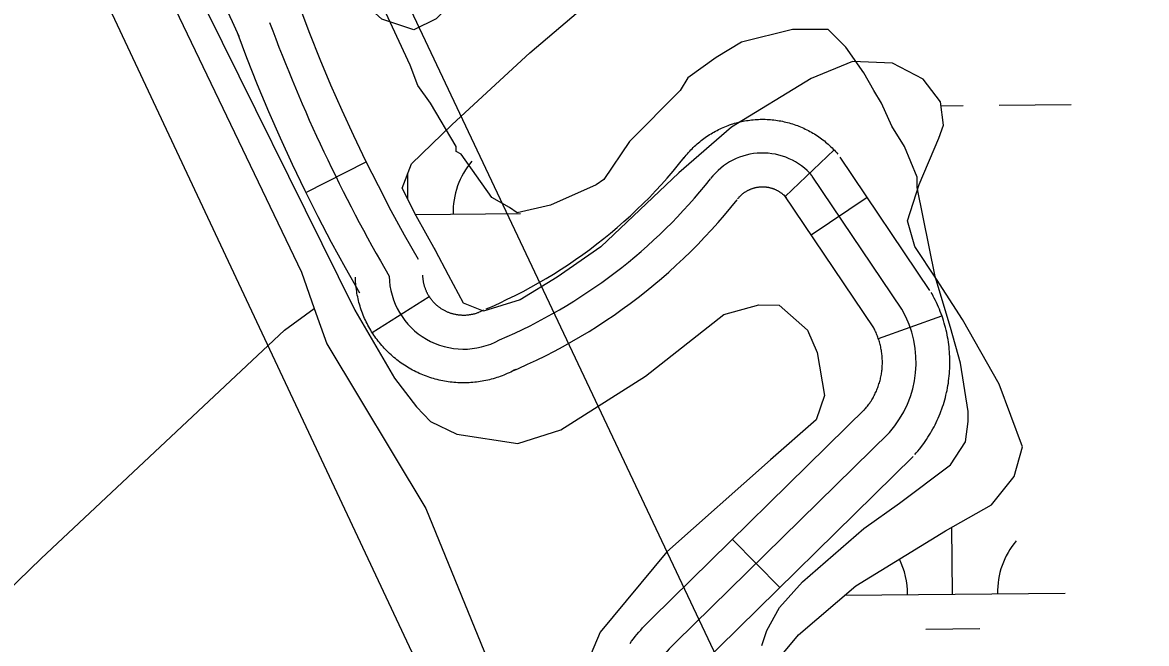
# Model space of a CAD drawing. Extents: x 3568792 to 3606828, y 529143 to 554785.
# Drawn here: x 3582143.4 to 3582642.8, y 540881.3 to 541157.5 of the extents above; entities that cross this region are included whole.
import ezdxf

# ---------------------------------------------------------------- set-up
doc = ezdxf.new("R2010")
doc.units = 0
for name, color, linetype in [('V-ROAD-CNTR', 7, 'Continuous'), ('V-SITE-VEGE', 7, 'Continuous'), ('V-TOPO-SHOR', 7, 'Continuous'), ('V-UTIL-LINE', 7, 'Continuous'), ('V-WETL-SWMP', 7, 'Continuous')]:
    doc.layers.add(name, color=color, linetype=linetype)

msp = doc.modelspace()

# ---------------------------------------------------------------- linework, layer by layer
at = {"layer": 'V-ROAD-CNTR'}
for p, q in [((3582503.94, 541100.86), (3582482.23, 541080.16)), ((3582269.3, 541081.93), (3582296.06, 541095.48)), ((3582493.73, 541063.11), (3582518.63, 541079.85)), ((3582298.68, 541019.68), (3582324.09, 541035.63)), ((3582523.64, 541016.95), (3582551.91, 541027.01)), ((3582458.8, 540927.6), (3582479.84, 540906.22))]:
    msp.add_line(p, q, dxfattribs=at)
for points in [[(3582190.08, 541234.96), (3582192.91, 541231.25), (3582197.12, 541225.51), (3582201.2, 541219.68), (3582205.23, 541213.79), (3582209.16, 541207.81), (3582212.96, 541201.81), (3582216.64, 541195.76), (3582220.21, 541189.58), (3582223.72, 541183.35), (3582227.08, 541177.13), (3582230.33, 541170.75), (3582233.52, 541164.34), (3582236.55, 541157.96), (3582239.5, 541151.36)], [(3582319.3, 541052.1), (3582313.08, 541062.95), (3582307.21, 541073.77), (3582301.48, 541084.77), (3582295.86, 541095.87), (3582290.54, 541107.01), (3582285.4, 541118.27), (3582280.37, 541129.63), (3582275.64, 541141.02), (3582271.1, 541152.51), (3582267.23, 541162.78)], [(3582293.27, 541037.18), (3582286.88, 541048.33), (3582280.72, 541059.68), (3582274.8, 541071.07), (3582268.94, 541082.62), (3582263.36, 541094.31), (3582258.04, 541105.96), (3582252.8, 541117.79), (3582247.83, 541129.75), (3582243.11, 541141.71), (3582239.16, 541152.19)], [(3582437.12, 541097), (3582437.34, 541097.3), (3582437.84, 541097.92), (3582438.3, 541098.49), (3582438.79, 541099.07), (3582439.29, 541099.65), (3582439.84, 541100.26), (3582440.36, 541100.81), (3582440.86, 541101.33), (3582441.43, 541101.9), (3582441.99, 541102.43), (3582442.51, 541102.92), (3582443.11, 541103.46), (3582443.69, 541103.96), (3582444.28, 541104.45), (3582444.91, 541104.96), (3582445.47, 541105.39), (3582446.09, 541105.86), (3582446.75, 541106.33), (3582447.33, 541106.74), (3582447.96, 541107.16), (3582448.65, 541107.61), (3582449.3, 541108.01), (3582449.96, 541108.4), (3582450.59, 541108.77), (3582451.26, 541109.14), (3582451.98, 541109.51), (3582452.67, 541109.86), (3582453.33, 541110.18), (3582454.02, 541110.51), (3582454.73, 541110.82), (3582455.44, 541111.12), (3582456.17, 541111.41), (3582456.85, 541111.67), (3582457.58, 541111.94), (3582458.34, 541112.19), (3582459.04, 541112.42), (3582459.78, 541112.65), (3582460.53, 541112.86), (3582461.25, 541113.05), (3582461.99, 541113.23), (3582462.78, 541113.41), (3582463.55, 541113.57), (3582464.24, 541113.7), (3582464.99, 541113.84), (3582465.78, 541113.96), (3582466.56, 541114.07), (3582467.27, 541114.15), (3582468.06, 541114.24), (3582468.87, 541114.3), (3582469.58, 541114.35), (3582470.33, 541114.39), (3582471.14, 541114.42), (3582471.9, 541114.42), (3582472.67, 541114.42), (3582473.42, 541114.41), (3582474.17, 541114.38), (3582474.99, 541114.34), (3582475.74, 541114.28), (3582476.47, 541114.22), (3582477.27, 541114.13), (3582478.03, 541114.03), (3582478.77, 541113.93), (3582479.52, 541113.81), (3582480.28, 541113.67), (3582481.08, 541113.52), (3582481.8, 541113.36), (3582482.5, 541113.2), (3582483.29, 541113), (3582484.04, 541112.79), (3582484.74, 541112.59), (3582485.49, 541112.36), (3582486.25, 541112.11), (3582486.97, 541111.86), (3582487.65, 541111.61), (3582488.38, 541111.33), (3582489.12, 541111.03), (3582489.81, 541110.74), (3582490.5, 541110.43), (3582491.2, 541110.1), (3582491.9, 541109.75), (3582492.56, 541109.42), (3582493.25, 541109.05), (3582493.94, 541108.66), (3582494.57, 541108.29), (3582495.24, 541107.89), (3582495.89, 541107.48), (3582496.54, 541107.06), (3582497.18, 541106.62), (3582497.78, 541106.21), (3582498.39, 541105.76), (3582499.05, 541105.26), (3582499.66, 541104.78), (3582500.22, 541104.32), (3582500.8, 541103.83), (3582501.38, 541103.33), (3582501.99, 541102.78), (3582502.55, 541102.25), (3582503.05, 541101.76), (3582503.62, 541101.19), (3582504.15, 541100.63)], [(3582504.15, 541100.63), (3582504.64, 541100.11), (3582505.18, 541099.51), (3582505.63, 541098.99)], [(3582349.44, 541030.14), (3582351.7, 541031.1), (3582355.25, 541032.71), (3582358.79, 541034.37), (3582362.31, 541036.11), (3582365.79, 541037.89), (3582369.21, 541039.74), (3582372.65, 541041.65), (3582376, 541043.59), (3582379.33, 541045.62), (3582382.65, 541047.71), (3582385.93, 541049.84), (3582389.13, 541052.03), (3582392.34, 541054.28), (3582395.47, 541056.6), (3582398.62, 541058.98), (3582401.68, 541061.37), (3582404.68, 541063.82), (3582407.65, 541066.35), (3582410.61, 541068.94), (3582413.52, 541071.57), (3582416.37, 541074.24), (3582419.14, 541076.92), (3582421.89, 541079.72), (3582424.62, 541082.55), (3582427.25, 541085.38), (3582429.85, 541088.32), (3582432.44, 541091.3), (3582434.91, 541094.26), (3582437.41, 541097.38)], [(3582546.53, 541038.36), (3582506.7, 541097.58)], [(3582534.08, 541029.99), (3582494.25, 541089.21)], [(3582461.14, 541079.04), (3582461.11, 541078.99), (3582461.24, 541079.15), (3582461.42, 541079.37), (3582461.58, 541079.57), (3582461.74, 541079.75), (3582461.87, 541079.89), (3582462.04, 541080.08), (3582462.24, 541080.28), (3582462.39, 541080.43), (3582462.57, 541080.6), (3582462.78, 541080.8), (3582462.93, 541080.94), (3582463.12, 541081.1), (3582463.31, 541081.26), (3582463.46, 541081.38), (3582463.7, 541081.56), (3582463.9, 541081.71), (3582464.06, 541081.83), (3582464.3, 541082), (3582464.51, 541082.14), (3582464.67, 541082.24), (3582464.88, 541082.37), (3582465.1, 541082.5), (3582465.34, 541082.64), (3582465.55, 541082.76), (3582465.73, 541082.85), (3582465.94, 541082.96), (3582466.19, 541083.08), (3582466.41, 541083.18), (3582466.64, 541083.28), (3582466.85, 541083.37), (3582467.07, 541083.46), (3582467.33, 541083.56), (3582467.55, 541083.64), (3582467.75, 541083.71), (3582468.01, 541083.79), (3582468.23, 541083.86), (3582468.46, 541083.92), (3582468.72, 541083.99), (3582468.96, 541084.05), (3582469.16, 541084.1), (3582469.38, 541084.14), (3582469.68, 541084.2), (3582469.92, 541084.24), (3582470.14, 541084.28), (3582470.35, 541084.31), (3582470.65, 541084.34), (3582470.87, 541084.37), (3582471.07, 541084.38), (3582471.36, 541084.4), (3582471.63, 541084.42), (3582471.82, 541084.42), (3582472.08, 541084.42), (3582472.32, 541084.42), (3582472.59, 541084.42), (3582472.84, 541084.41), (3582473.03, 541084.4), (3582473.3, 541084.38), (3582473.57, 541084.36), (3582473.78, 541084.33), (3582474.02, 541084.3), (3582474.28, 541084.27), (3582474.52, 541084.23), (3582474.77, 541084.18), (3582474.96, 541084.14), (3582475.22, 541084.09), (3582475.51, 541084.02), (3582475.7, 541083.97), (3582475.93, 541083.91), (3582476.21, 541083.83), (3582476.42, 541083.77), (3582476.63, 541083.7), (3582476.85, 541083.62), (3582477.13, 541083.52), (3582477.34, 541083.44), (3582477.54, 541083.36), (3582477.77, 541083.25), (3582478.01, 541083.15), (3582478.23, 541083.05), (3582478.43, 541082.95), (3582478.68, 541082.82), (3582478.87, 541082.72), (3582479.07, 541082.61), (3582479.31, 541082.47), (3582479.51, 541082.35), (3582479.71, 541082.22), (3582479.92, 541082.09), (3582480.11, 541081.95), (3582480.34, 541081.79), (3582480.54, 541081.65), (3582480.69, 541081.53), (3582480.88, 541081.39), (3582481.1, 541081.2), (3582481.29, 541081.04), (3582481.48, 541080.88), (3582481.62, 541080.75), (3582481.8, 541080.58), (3582482.02, 541080.37), (3582482.16, 541080.23), (3582482.33, 541080.05)], [(3582521.63, 541021.62), (3582481.81, 541080.84)], [(3582361.2, 541002.54), (3582363.78, 541003.64), (3582367.82, 541005.47), (3582371.81, 541007.34), (3582375.78, 541009.3), (3582379.74, 541011.32), (3582383.64, 541013.43), (3582387.48, 541015.57), (3582391.32, 541017.8), (3582395.12, 541020.11), (3582398.83, 541022.45), (3582402.57, 541024.88), (3582406.22, 541027.37), (3582409.87, 541029.94), (3582413.42, 541032.56), (3582416.92, 541035.21), (3582420.41, 541037.93), (3582423.89, 541040.77), (3582427.25, 541043.64), (3582430.55, 541046.52), (3582433.85, 541049.5), (3582437.06, 541052.52), (3582440.28, 541055.63), (3582443.39, 541058.79), (3582446.41, 541061.94), (3582449.46, 541065.21), (3582452.41, 541068.54), (3582455.27, 541071.84), (3582458.13, 541075.26), (3582460.85, 541078.66)], [(3582482.33, 541080.05), (3582482.53, 541079.84), (3582482.66, 541079.69), (3582482.88, 541079.44)], [(3582293.86, 541029.77), (3582293.6, 541030.54), (3582293.35, 541031.32), (3582293.1, 541032.18), (3582292.88, 541033.01), (3582292.68, 541033.78), (3582292.49, 541034.59), (3582292.31, 541035.41), (3582292.14, 541036.24), (3582291.99, 541037.08), (3582291.85, 541037.88), (3582291.73, 541038.73), (3582291.62, 541039.58), (3582291.53, 541040.38), (3582291.45, 541041.22), (3582291.39, 541042.08), (3582291.34, 541042.9), (3582291.3, 541043.73), (3582291.29, 541044.24)], [(3582322.25, 541039.45), (3582322.14, 541039.78), (3582322.04, 541040.1), (3582321.97, 541040.34), (3582321.89, 541040.63), (3582321.81, 541040.98), (3582321.73, 541041.29), (3582321.66, 541041.6), (3582321.6, 541041.9), (3582321.55, 541042.2), (3582321.49, 541042.53), (3582321.45, 541042.83), (3582321.41, 541043.12), (3582321.37, 541043.47), (3582321.34, 541043.77), (3582321.32, 541044.07), (3582321.3, 541044.41), (3582321.29, 541044.73), (3582321.28, 541045.04)], [(3582348.15, 541029.51), (3582347.8, 541029.32), (3582347.55, 541029.19), (3582347.23, 541029.03), (3582346.95, 541028.9), (3582346.7, 541028.79), (3582346.35, 541028.64), (3582346.05, 541028.51), (3582345.81, 541028.42), (3582345.52, 541028.31), (3582345.22, 541028.21), (3582344.88, 541028.09), (3582344.56, 541027.99), (3582344.32, 541027.92), (3582344.03, 541027.84), (3582343.68, 541027.76), (3582343.36, 541027.68), (3582343.06, 541027.61), (3582342.77, 541027.55), (3582342.46, 541027.5), (3582342.13, 541027.44), (3582341.83, 541027.4), (3582341.54, 541027.36), (3582341.19, 541027.32), (3582340.89, 541027.29), (3582340.59, 541027.27), (3582340.24, 541027.25), (3582339.92, 541027.24), (3582339.65, 541027.23), (3582339.34, 541027.23), (3582338.98, 541027.23), (3582338.66, 541027.24), (3582338.36, 541027.26), (3582338.08, 541027.27), (3582337.72, 541027.3), (3582337.41, 541027.33), (3582337.14, 541027.36), (3582336.79, 541027.41), (3582336.46, 541027.46), (3582336.2, 541027.51), (3582335.87, 541027.57), (3582335.56, 541027.63), (3582335.24, 541027.71), (3582334.92, 541027.78), (3582334.65, 541027.85), (3582334.34, 541027.94), (3582334.01, 541028.04), (3582333.74, 541028.12), (3582333.44, 541028.23), (3582333.12, 541028.34), (3582332.84, 541028.44), (3582332.53, 541028.57), (3582332.27, 541028.67), (3582331.97, 541028.81), (3582331.64, 541028.96), (3582331.4, 541029.07), (3582331.13, 541029.21), (3582330.81, 541029.38), (3582330.55, 541029.52), (3582330.3, 541029.66), (3582330.02, 541029.83), (3582329.71, 541030.02), (3582329.46, 541030.17), (3582329.23, 541030.33), (3582328.96, 541030.52), (3582328.69, 541030.71), (3582328.44, 541030.89), (3582328.19, 541031.09), (3582327.92, 541031.3), (3582327.71, 541031.48), (3582327.48, 541031.67), (3582327.22, 541031.91), (3582326.99, 541032.12), (3582326.77, 541032.33), (3582326.55, 541032.55), (3582326.33, 541032.78), (3582326.09, 541033.03), (3582325.88, 541033.26), (3582325.7, 541033.46), (3582325.49, 541033.7), (3582325.27, 541033.97), (3582325.08, 541034.22), (3582324.88, 541034.48), (3582324.72, 541034.7), (3582324.54, 541034.95), (3582324.33, 541035.26), (3582324.18, 541035.49), (3582324.02, 541035.74), (3582323.82, 541036.06), (3582323.68, 541036.3), (3582323.52, 541036.58), (3582323.37, 541036.85), (3582323.25, 541037.1), (3582323.08, 541037.44), (3582322.94, 541037.72), (3582322.84, 541037.96), (3582322.69, 541038.3), (3582322.57, 541038.59), (3582322.48, 541038.83), (3582322.36, 541039.15), (3582322.25, 541039.45)], [(3582539.84, 540965.31), (3582540.49, 540966.05), (3582541.21, 540966.91), (3582541.86, 540967.71), (3582542.53, 540968.55), (3582543.21, 540969.45), (3582543.82, 540970.29), (3582544.44, 540971.17), (3582545.08, 540972.1), (3582545.66, 540973), (3582546.24, 540973.92), (3582546.77, 540974.81), (3582547.31, 540975.73), (3582547.87, 540976.73), (3582548.38, 540977.69), (3582548.85, 540978.6), (3582549.33, 540979.58), (3582549.79, 540980.57), (3582550.24, 540981.56), (3582550.67, 540982.57), (3582551.06, 540983.54), (3582551.46, 540984.55), (3582551.84, 540985.6), (3582552.18, 540986.59), (3582552.52, 540987.62), (3582552.84, 540988.66), (3582553.14, 540989.69), (3582553.42, 540990.72), (3582553.7, 540991.8), (3582553.94, 540992.88), (3582554.16, 540993.88), (3582554.37, 540994.94), (3582554.56, 540996.02), (3582554.74, 540997.11), (3582554.88, 540998.13), (3582555.02, 540999.22), (3582555.14, 541000.35), (3582555.23, 541001.37), (3582555.31, 541002.44), (3582555.37, 541003.56), (3582555.41, 541004.62), (3582555.43, 541005.71), (3582555.43, 541006.77), (3582555.42, 541007.85), (3582555.38, 541008.97), (3582555.33, 541010.02), (3582555.26, 541011.08), (3582555.17, 541012.21), (3582555.05, 541013.26), (3582554.93, 541014.31), (3582554.78, 541015.39), (3582554.62, 541016.45), (3582554.42, 541017.56), (3582554.22, 541018.61), (3582554.01, 541019.62), (3582553.76, 541020.71), (3582553.5, 541021.77), (3582553.23, 541022.78), (3582552.93, 541023.84), (3582552.61, 541024.9), (3582552.28, 541025.92), (3582551.95, 541026.89), (3582551.58, 541027.93), (3582551.18, 541028.97), (3582550.78, 541029.96), (3582550.37, 541030.95), (3582549.93, 541031.95), (3582549.46, 541032.94), (3582549.01, 541033.88), (3582548.51, 541034.87), (3582548, 541035.83), (3582547.49, 541036.75), (3582547.1, 541037.43)], [(3582362.49, 541003.16), (3582361.83, 541002.8), (3582361.05, 541002.4), (3582360.34, 541002.05), (3582359.57, 541001.68), (3582358.77, 541001.32), (3582358.06, 541001.02), (3582357.29, 541000.7), (3582356.46, 541000.37), (3582355.67, 541000.08), (3582354.88, 540999.8), (3582354.12, 540999.55), (3582353.34, 540999.3), (3582352.47, 540999.05), (3582351.65, 540998.83), (3582350.88, 540998.63), (3582350.08, 540998.44), (3582349.24, 540998.26), (3582348.41, 540998.09), (3582347.58, 540997.94), (3582346.78, 540997.8), (3582345.93, 540997.68), (3582345.08, 540997.57), (3582344.28, 540997.48), (3582343.44, 540997.4), (3582342.58, 540997.34), (3582341.77, 540997.29), (3582340.94, 540997.25), (3582340.06, 540997.23), (3582339.21, 540997.23), (3582338.41, 540997.24), (3582337.59, 540997.26), (3582336.73, 540997.3), (3582335.86, 540997.36), (3582335.07, 540997.42), (3582334.23, 540997.5), (3582333.35, 540997.6), (3582332.56, 540997.71), (3582331.74, 540997.83), (3582330.87, 540997.98), (3582330.06, 540998.14), (3582329.24, 540998.3), (3582328.44, 540998.49), (3582327.63, 540998.68), (3582326.78, 540998.9), (3582325.99, 540999.12), (3582325.21, 540999.36), (3582324.38, 540999.62), (3582323.59, 540999.89), (3582322.82, 541000.16), (3582322.02, 541000.46), (3582321.25, 541000.77), (3582320.45, 541001.1), (3582319.69, 541001.44), (3582318.97, 541001.76), (3582318.17, 541002.14), (3582317.41, 541002.53), (3582316.7, 541002.9), (3582315.94, 541003.31), (3582315.2, 541003.74), (3582314.48, 541004.16), (3582313.81, 541004.58), (3582313.08, 541005.04), (3582312.36, 541005.52), (3582311.68, 541005.99), (3582311.01, 541006.47), (3582310.33, 541006.98), (3582309.67, 541007.49), (3582309.03, 541007.99), (3582308.35, 541008.56), (3582307.71, 541009.11), (3582307.11, 541009.64), (3582306.49, 541010.22), (3582305.87, 541010.8), (3582305.27, 541011.4), (3582304.69, 541012), (3582304.13, 541012.58), (3582303.57, 541013.2), (3582302.98, 541013.87), (3582302.44, 541014.51), (3582301.93, 541015.12), (3582301.4, 541015.79), (3582300.91, 541016.44), (3582300.38, 541017.15), (3582299.89, 541017.85), (3582299.45, 541018.49), (3582298.97, 541019.22), (3582298.51, 541019.94), (3582298.1, 541020.62), (3582297.66, 541021.36), (3582297.25, 541022.09), (3582296.85, 541022.84), (3582296.45, 541023.61), (3582296.11, 541024.31), (3582295.74, 541025.07), (3582295.37, 541025.88), (3582295.07, 541026.6), (3582294.74, 541027.38), (3582294.42, 541028.21), (3582294.14, 541028.98), (3582293.86, 541029.77)], [(3582517.3, 540985.11), (3582517.74, 540985.6), (3582518.07, 540985.99), (3582518.45, 540986.46), (3582518.8, 540986.91), (3582519.11, 540987.32), (3582519.46, 540987.8), (3582519.79, 540988.26), (3582520.07, 540988.68), (3582520.38, 540989.15), (3582520.68, 540989.63), (3582520.99, 540990.14), (3582521.27, 540990.63), (3582521.52, 540991.07), (3582521.77, 540991.55), (3582522.05, 540992.09), (3582522.29, 540992.58), (3582522.53, 540993.08), (3582522.75, 540993.59), (3582522.97, 540994.09), (3582523.19, 540994.63), (3582523.39, 540995.15), (3582523.57, 540995.64), (3582523.76, 540996.2), (3582523.93, 540996.72), (3582524.1, 540997.24), (3582524.26, 540997.79), (3582524.4, 540998.34), (3582524.53, 540998.85), (3582524.65, 540999.37), (3582524.78, 540999.97), (3582524.89, 541000.51), (3582524.98, 541001.04), (3582525.07, 541001.57), (3582525.15, 541002.18), (3582525.22, 541002.72), (3582525.28, 541003.22), (3582525.33, 541003.82), (3582525.37, 541004.4), (3582525.4, 541004.9), (3582525.42, 541005.48), (3582525.43, 541006.04), (3582525.43, 541006.61), (3582525.43, 541007.17), (3582525.41, 541007.69), (3582525.38, 541008.27), (3582525.34, 541008.84), (3582525.3, 541009.36), (3582525.24, 541009.92), (3582525.17, 541010.5), (3582525.1, 541011.05), (3582525.01, 541011.61), (3582524.92, 541012.11), (3582524.81, 541012.68), (3582524.69, 541013.27), (3582524.58, 541013.77), (3582524.44, 541014.3), (3582524.29, 541014.88), (3582524.14, 541015.4), (3582523.99, 541015.9), (3582523.81, 541016.44), (3582523.62, 541017.02), (3582523.44, 541017.53), (3582523.25, 541018.01), (3582523.04, 541018.54), (3582522.82, 541019.07), (3582522.6, 541019.57), (3582522.36, 541020.07), (3582522.11, 541020.59), (3582521.87, 541021.07), (3582521.61, 541021.56), (3582521.33, 541022.07), (3582521.06, 541022.54)], [(3582423.16, 540892.53), (3582518.05, 540985.9)], [(3582433.68, 540881.84), (3582528.57, 540975.21)], [(3582444.2, 540871.15), (3582539.09, 540964.52)], [(3582413.31, 540881.3), (3582414.02, 540882.29), (3582414.81, 540883.36), (3582415.6, 540884.37), (3582416.37, 540885.33), (3582417.21, 540886.33), (3582418.06, 540887.31), (3582418.9, 540888.24), (3582419.73, 540889.14), (3582420.63, 540890.09), (3582421.55, 540891), (3582422.45, 540891.88), (3582423.32, 540892.69), (3582423.48, 540892.84)]]:
    msp.add_lwpolyline(points, dxfattribs=at)
for centre, radius, start, end in [((3582932.84, 541408.35), 724.47, 200.25959, 210.13474), ((3582472.17, 541070.45), 28.98, 40.3643, 142.6671), ((3582261.77, 541235.99), 238.74, 293.0692, 321.6999), ((3582339.35, 541045.3), 33.08, 181.1498, 298.8641), ((3582493.5, 541006.4), 46.94, 318.3535, 30.1657), ((3582472.81, 540839.06), 57.98, 132.4471, 197.6352)]:
    msp.add_arc(centre, radius, start, end, dxfattribs=at)
at = {"layer": 'V-SITE-VEGE'}
for points in [[(3582336.01, 541100.04), (3582336.01, 541102.31), (3582324.69, 541121.56), (3582319.03, 541129.48), (3582315.64, 541138.54), (3582294.13, 541184.96), (3582291.87, 541192.89), (3582283.95, 541207.61), (3582273.76, 541230.26), (3582265.83, 541246.11), (3582253.38, 541272.15), (3582246.59, 541289.13), (3582231.88, 541319.71), (3582223.95, 541340.09), (3582208.11, 541367.26), (3582199.05, 541388.78), (3582180.94, 541425.01), (3582171.89, 541447.65), (3582160.57, 541470.3), (3582150.38, 541489.55), (3582135.66, 541516.72)], [(3582471.85, 540880.37), (3582474.12, 540887.17), (3582479.78, 540897.35), (3582489.97, 540908.68), (3582517.15, 540932.45), (3582533, 540943.77), (3582555.65, 540960.75), (3582562.44, 540970.94), (3582563.58, 540980), (3582563.58, 540984.53), (3582560.18, 541006.04), (3582555.66, 541021.89), (3582548.87, 541044.54), (3582540.95, 541084.17), (3582540.95, 541088.69), (3582535.29, 541102.28), (3582529.62, 541111.34), (3582525.1, 541121.53), (3582521.7, 541127.19), (3582517.18, 541135.12), (3582509.25, 541146.44), (3582501.33, 541154.37), (3582485.48, 541154.37), (3582462.83, 541148.71), (3582451.51, 541141.92), (3582439.05, 541132.86), (3582435.65, 541127.2), (3582413.01, 541104.56), (3582401.68, 541087.58), (3582398.29, 541085.31), (3582377.9, 541076.26), (3582363.18, 541072.86), (3582359.79, 541075.13), (3582351.86, 541079.66), (3582338.28, 541098.91), (3582336.01, 541100.04)]]:
    msp.add_lwpolyline(points, dxfattribs=at)
at = {"layer": 'V-TOPO-SHOR'}
msp.add_line((3582259.79, 541020.7), (3582273.02, 541030.22), dxfattribs=at)
for points in [[(3582217.39, 541178.59), (3582291, 541029.57), (3582308.61, 540999.35), (3582318.37, 540986.5), (3582324.6, 540980.04), (3582336.29, 540974.41), (3582363.42, 540970.32), (3582382.56, 540976.34), (3582420.13, 541000.17), (3582455.05, 541027.68), (3582470.53, 541031.95), (3582479.6, 541031.8), (3582492.1, 541020.7), (3582496.46, 541010.66), (3582499.76, 540991.57), (3582495.95, 540980.75), (3582475.7, 540962.96), (3582429.68, 540922.05), (3582400.06, 540886.29), (3582385.9, 540852.99)], [(3582207.76, 541170.79), (3582267.29, 541046.49), (3582273.02, 541030.22), (3582278.53, 541014.57), (3582322.6, 540941.3), (3582351.32, 540871.01), (3582402.96, 540762.25), (3582481.62, 540590.48), (3582559.42, 540421.45), (3582587.34, 540357.52), (3582592.09, 540348.63), (3582594.79, 540343.59)], [(3581512.52, 540318.74), (3581536.43, 540341.72), (3581737.39, 540526.98), (3581959.96, 540732.93), (3582151.72, 540919.1), (3582259.79, 541020.7)]]:
    msp.add_lwpolyline(points, dxfattribs=at)
at = {"layer": 'V-UTIL-LINE'}
for points in [[(3576104.46, 549614.54), (3575980.62, 549380.7), (3575975.63, 549330.04), (3575795.67, 548982.23), (3575847.04, 548939.28), (3577996.32, 547114.27), (3577969.61, 547146.54), (3578424.4, 546757.64), (3580608.21, 544894.2), (3580586.22, 544823.94), (3580566.44, 544763.82), (3580835.96, 544259.36), (3581735.41, 542392.72), (3581735.41, 542392.05), (3583243.88, 539198.56), (3583455.72, 538592.3), (3583631.01, 538180.39), (3585262.89, 534650.95)], [(3585128.28, 534649.82), (3583719.58, 537704.21), (3582542.5, 540395.46), (3580772.23, 544169.55), (3580472.69, 544757.34), (3580549.24, 544846.05), (3580609.07, 544913.13), (3580567.39, 544989.09), (3578476.09, 546727.52), (3578101.46, 547060.86), (3578033.77, 547070.02), (3577965.68, 547126.36), (3576392.6, 548421.7), (3576369.9, 548541.53), (3575884.16, 548880.27), (3575580.12, 549146.93), (3575181.36, 549483.57), (3575183.42, 549530.06)]]:
    msp.add_lwpolyline(points, dxfattribs=at)
at = {"layer": 'V-WETL-SWMP'}
for p, q in [((3582551.54, 541120.48), (3582561.36, 541120.57)), ((3582577.36, 541120.7), (3582609.36, 541120.97)), ((3582314.64, 541078.8), (3582314.54, 541090.23)), ((3582317.99, 541072.08), (3582364.7, 541072.48)), ((3582326.53, 541056.72), (3582326.83, 541056.72)), ((3582556.6, 540903.28), (3582556.35, 540933.03)), ((3582508.87, 540902.87), (3582606.6, 540903.7)), ((3582544.73, 540887.74), (3582568.73, 540887.95))]:
    msp.add_line(p, q, dxfattribs=at)
for points in [[(3582596.36, 541425.09), (3582568.22, 541393.52), (3582549.16, 541374.13), (3582520.71, 541352.92), (3582494.66, 541328.22), (3582473.13, 541308.38), (3582452.53, 541285.07), (3582405.86, 541236.07), (3582377.34, 541210.43), (3582352.26, 541184.73), (3582336.71, 541168.73), (3582327.18, 541159.03), (3582317.24, 541154.27), (3582303.02, 541158.95), (3582290.89, 541170), (3582274.93, 541188.01), (3582258.06, 541210.97), (3582246.52, 541227.92), (3582206.6, 541286.76), (3582188.89, 541317.62), (3582179.42, 541340.45), (3582169.43, 541361.81)], [(3582472.07, 540865.78), (3582488.17, 540885.22), (3582513.67, 540906.97), (3582553.52, 540931.44), (3582573.92, 540942.92), (3582583.99, 540955.57), (3582587.67, 540968.81), (3582577.29, 540996.59), (3582561.02, 541025.45), (3582549.49, 541043.39), (3582539.88, 541057.85), (3582536.62, 541069.24), (3582541.82, 541085.42), (3582550.55, 541105.97), (3582552.62, 541111.85), (3582551.32, 541122.22), (3582543.6, 541132.21), (3582529.92, 541139.34), (3582512.19, 541140.14), (3582493.82, 541132.56), (3582458.46, 541110.98), (3582434.95, 541090.67), (3582400.39, 541057.74), (3582380.94, 541044.27), (3582364.5, 541034.19), (3582348.15, 541029.05), (3582339.34, 541032.65), (3582332.65, 541045.08), (3582326.92, 541056.02), (3582318.31, 541071.45), (3582312.11, 541083.87), (3582316.23, 541094.65), (3582334.27, 541112.09), (3582368.82, 541144.04), (3582419.83, 541187.54)]]:
    msp.add_lwpolyline(points, dxfattribs=at)
for centre, start, end in [((3582369.93, 541072.99), 139.7115, 181.2552), ((3582611.84, 540904.22), 139.7115, 181.2552), ((3582501.36, 540903.28), 359.7115, 26.1738)]:
    msp.add_arc(centre, 35.25, start, end, dxfattribs=at)

doc.saveas('drawing.dxf')
